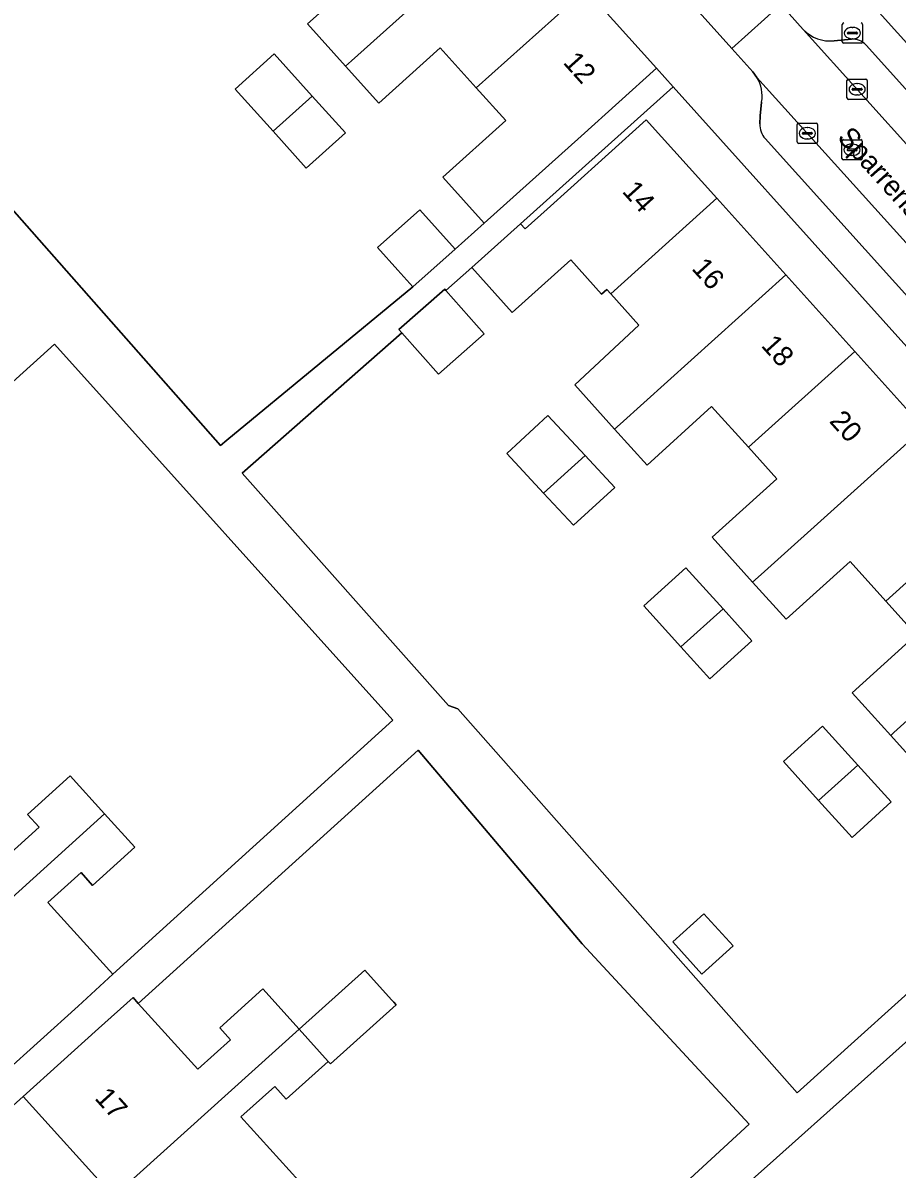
# Model space of a CAD drawing. Extents: x 158352 to 159489, y 383828 to 384603.
# Drawn here: x 159057 to 159100.1, y 384252.8 to 384309.3 of the extents above; entities that cross this region are included whole.
import ezdxf

# ---------------------------------------------------------------- set-up
doc = ezdxf.new("R2010")
doc.units = 0
for name, color, linetype in [('IMGEO_Brandkraan', 7, 'Continuous'), ('IMGEO_Erf', 7, 'Continuous'), ('IMGEO_Kolk', 7, 'Continuous'), ('IMGEO_Openbare_ruimte_label', 7, 'Continuous'), ('IMGEO_Pand', 7, 'Continuous'), ('IMGEO_Pand_nummerreeks', 7, 'Continuous'), ('IMGEO_Parkeervlak_open', 7, 'Continuous'), ('IMGEO_Rijbaan_lokaal_open', 7, 'Continuous'), ('IMGEO_Rioolput', 7, 'Continuous'), ('IMGEO_Voetpad_open', 7, 'Continuous')]:
    doc.layers.add(name, color=color, linetype=linetype)

msp = doc.modelspace()

# ---------------------------------------------------------------- linework, layer by layer
at = {"layer": 'IMGEO_Brandkraan'}
for p, q in [((159097.385, 384308.367), (159097.385, 384309.219)), ((159097.873, 384309.073), (159097.898, 384309.073)), ((159098.386, 384309.219), (159098.386, 384308.367)), ((159098.312, 384308.293), (159097.46, 384308.293)), ((159097.644, 384308.787), (159097.644, 384308.799)), ((159098.082, 384308.75), (159097.684, 384308.75)), ((159097.687, 384308.836), (159098.085, 384308.836)), ((159097.896, 384308.513), (159097.871, 384308.513)), ((159098.128, 384308.799), (159098.128, 384308.787))]:
    msp.add_line(p, q, dxfattribs=at)
for points in [[(159097.385, 384308.367), (159097.385, 384309.219)], [(159098.386, 384309.219), (159098.386, 384308.367)], [(159098.312, 384308.293), (159097.46, 384308.293)]]:
    msp.add_lwpolyline(points, dxfattribs=at)
for centre, radius, start, end in [((159097.462, 384309.217), 0.0765, 91.552, 178.448), ((159097.462, 384309.217), 0.0765, 91.552, 178.448), ((159098.31, 384309.217), 0.0765, 1.552, 88.448), ((159098.31, 384309.217), 0.0765, 1.552, 88.448), ((159097.462, 384308.369), 0.0765, 181.552, 268.448), ((159097.462, 384308.369), 0.0765, 181.552, 268.448), ((159097.684, 384308.796), 0.0403, 85.8775, 175.7526), ((159097.681, 384308.786), 0.0366, 178.938, 274.7102), ((159098.085, 384308.793), 0.043, 264.8664, 352.4533), ((159098.089, 384308.798), 0.0386, 1.7309, 96.639), ((159098.31, 384308.369), 0.0765, 271.552, 358.448), ((159098.31, 384308.369), 0.0765, 271.552, 358.448)]:
    msp.add_arc(centre, radius, start, end, dxfattribs=at)
for centre, major_axis, ratio, start_param, end_param in [((159097.872, 384308.793), (-0.387, 0.002), 0.722429, 4.712389, 7.853982), ((159097.897, 384308.793), (-0.39, 0.002), 0.717154, 1.570796, 4.712389)]:
    msp.add_ellipse(centre, major_axis=major_axis, ratio=ratio, start_param=start_param, end_param=end_param, dxfattribs=at)
at = {"layer": 'IMGEO_Erf'}
for points in [[(159108.366, 384302.506), (159104.958, 384306.289), (159101.549, 384310.072), (159098.061, 384313.944), (159096.635, 384312.66), (159124.058, 384282.213), (159125.488, 384283.501), (159122, 384287.372), (159118.592, 384291.156), (159115.184, 384294.939), (159111.774, 384298.723)], [(159071.282, 384305.688), (159072.915, 384303.869), (159070.981, 384302.133), (159069.347, 384303.952), (159067.476, 384306.035), (159069.411, 384307.772)], [(159089.061, 384306.144), (159081.533, 384299.387), (159081.759, 384299.136), (159082.851, 384300.12), (159084.011, 384301.165), (159087.725, 384304.511), (159091.206, 384300.648), (159094.606, 384296.873), (159098.007, 384293.099), (159101.407, 384289.325), (159104.807, 384285.551), (159108.208, 384281.777), (159111.608, 384278.002), (159115.089, 384274.139), (159116.584, 384275.481)], [(159044.831, 384281.024), (159047.981, 384277.539), (159049.695, 384279.087), (159049.118, 384279.726), (159050.998, 384281.424), (159052.645, 384279.601), (159054.115, 384277.974), (159052.146, 384276.194), (159051.605, 384276.794), (159049.896, 384275.25), (159053.169, 384271.628), (159056.249, 384268.218), (159057.827, 384269.644), (159057.251, 384270.281), (159059.355, 384272.182), (159061.053, 384270.303), (159062.538, 384268.66), (159060.459, 384266.782), (159059.89, 384267.411), (159058.259, 384265.937), (159061.46, 384262.4), (159075.255, 384274.921), (159058.578, 384293.452)], [(159084.142, 384284.542), (159082.672, 384286.12), (159080.859, 384288.066), (159082.877, 384289.946), (159084.721, 384287.967), (159086.18, 384286.4)], [(159092.931, 384278.836), (159090.86, 384276.969), (159089.442, 384278.542), (159087.616, 384280.567), (159089.687, 384282.434), (159091.512, 384280.409)], [(159098.147, 384272.712), (159099.792, 384270.897), (159097.866, 384269.15), (159096.215, 384270.972), (159094.483, 384272.882), (159096.409, 384274.629)], [(159092.004, 384263.803), (159090.47, 384262.413), (159089.034, 384263.998), (159090.568, 384265.387)], [(159065.661, 384246.808), (159062.783, 384250), (159061.483, 384251.442), (159057.033, 384256.376), (159052.591, 384252.381), (159069.444, 384233.643), (159073.91, 384237.66), (159069.841, 384242.173)]]:
    msp.add_lwpolyline(points, close=True, dxfattribs=at)
for points in [[(159046.476, 384311.29), (159053.406, 384303.599), (159066.761, 384288.459), (159067.072, 384288.734), (159076.237, 384296.278), (159075.493, 384297.107), (159074.497, 384298.217), (159076.573, 384300.081), (159078.313, 384298.142), (159079.742, 384299.425), (159077.707, 384301.692), (159080.808, 384304.476), (159079.359, 384306.091), (159077.588, 384308.064), (159074.558, 384305.344), (159072.925, 384307.163), (159071.054, 384309.248), (159074.11, 384311.992)], [(159101.525, 384272.231), (159099.773, 384274.176), (159097.881, 384276.275), (159101.03, 384279.13), (159099.529, 384280.796), (159097.777, 384282.741), (159094.619, 384279.896), (159092.972, 384281.724), (159090.975, 384283.941), (159094.166, 384286.817), (159092.763, 384288.374), (159090.949, 384290.387), (159087.775, 384287.494), (159086.172, 384289.274), (159084.207, 384291.454), (159087.368, 384294.399), (159085.981, 384295.939), (159085.783, 384296.158), (159085.526, 384295.927), (159084.009, 384297.611), (159081.132, 384295.019), (159079.139, 384297.23), (159077.865, 384296.108), (159079.754, 384293.963), (159077.497, 384291.975), (159075.692, 384294.024), (159067.835, 384287.104), (159077.998, 384275.654), (159078.447, 384275.477), (159095.156, 384256.564), (159102.964, 384263.596)], [(159079.278, 384242.533), (159092.793, 384255.01), (159084.582, 384263.904), (159076.504, 384273.445), (159062.71, 384260.964), (159065.647, 384257.718), (159067.257, 384259.174), (159066.725, 384259.763), (159068.841, 384261.675), (159070.633, 384259.692), (159073.862, 384262.603), (159075.184, 384261.141), (159075.291, 384261.023), (159075.407, 384260.894), (159072.181, 384257.978), (159072.065, 384258.107), (159070.001, 384256.241), (159069.429, 384256.873), (159067.769, 384255.372), (159071.087, 384251.698)], [(159111.963, 384269.291), (159094.142, 384253.358), (159079.037, 384239.888)]]:
    msp.add_lwpolyline(points, dxfattribs=at)
at = {"layer": 'IMGEO_Kolk'}
for p, q in [((159097.618, 384305.596), (159097.618, 384306.448)), ((159097.693, 384306.522), (159098.545, 384306.522)), ((159097.877, 384306.016), (159097.877, 384306.028)), ((159097.92, 384306.065), (159098.318, 384306.065)), ((159098.106, 384306.302), (159098.131, 384306.302)), ((159098.361, 384306.028), (159098.361, 384306.016)), ((159098.619, 384306.448), (159098.619, 384305.596)), ((159098.545, 384305.522), (159097.693, 384305.522)), ((159098.315, 384305.979), (159097.917, 384305.979)), ((159098.129, 384305.742), (159098.104, 384305.742)), ((159095.24, 384304.355), (159096.092, 384304.355)), ((159095.165, 384303.429), (159095.165, 384304.281)), ((159095.424, 384303.849), (159095.424, 384303.861)), ((159095.862, 384303.812), (159095.464, 384303.812)), ((159095.467, 384303.898), (159095.865, 384303.898)), ((159095.653, 384304.135), (159095.678, 384304.135)), ((159095.908, 384303.861), (159095.908, 384303.849)), ((159096.166, 384304.281), (159096.166, 384303.429)), ((159096.092, 384303.355), (159095.24, 384303.355)), ((159095.676, 384303.575), (159095.651, 384303.575))]:
    msp.add_line(p, q, dxfattribs=at)
for points in [[(159097.618, 384305.596), (159097.618, 384306.448)], [(159097.693, 384306.522), (159098.545, 384306.522)], [(159098.619, 384306.448), (159098.619, 384305.596)], [(159098.545, 384305.522), (159097.693, 384305.522)], [(159095.24, 384304.355), (159096.092, 384304.355)], [(159095.165, 384303.429), (159095.165, 384304.281)], [(159096.166, 384304.281), (159096.166, 384303.429)], [(159096.092, 384303.355), (159095.24, 384303.355)]]:
    msp.add_lwpolyline(points, dxfattribs=at)
for centre, radius, start, end in [((159097.695, 384306.446), 0.0765, 91.552, 178.448), ((159097.695, 384306.446), 0.0765, 91.552, 178.448), ((159097.917, 384306.025), 0.0403, 85.8775, 175.7526), ((159098.322, 384306.027), 0.0386, 1.7309, 96.639), ((159098.543, 384306.446), 0.0765, 1.552, 88.448), ((159098.543, 384306.446), 0.0765, 1.552, 88.448), ((159097.695, 384305.598), 0.0765, 181.552, 268.448), ((159097.695, 384305.598), 0.0765, 181.552, 268.448), ((159097.914, 384306.015), 0.0366, 178.938, 274.7102), ((159098.318, 384306.022), 0.043, 264.8664, 352.4533), ((159098.543, 384305.598), 0.0765, 271.552, 358.448), ((159098.543, 384305.598), 0.0765, 271.552, 358.448), ((159095.242, 384304.279), 0.0765, 91.552, 178.448), ((159095.242, 384304.279), 0.0765, 91.552, 178.448), ((159096.09, 384304.279), 0.0765, 1.552, 88.448), ((159096.09, 384304.279), 0.0765, 1.552, 88.448), ((159095.464, 384303.858), 0.0403, 85.8775, 175.7526), ((159095.461, 384303.848), 0.0366, 178.938, 274.7102), ((159095.865, 384303.855), 0.043, 264.8664, 352.4533), ((159095.869, 384303.86), 0.0386, 1.7309, 96.639), ((159095.242, 384303.431), 0.0765, 181.552, 268.448), ((159095.242, 384303.431), 0.0765, 181.552, 268.448), ((159096.09, 384303.431), 0.0765, 271.552, 358.448), ((159096.09, 384303.431), 0.0765, 271.552, 358.448)]:
    msp.add_arc(centre, radius, start, end, dxfattribs=at)
for centre, major_axis, ratio, start_param, end_param in [((159098.105, 384306.022), (-0.387, 0.002), 0.722429, 4.712389, 7.853982), ((159098.13, 384306.022), (-0.39, 0.002), 0.717154, 1.570796, 4.712389), ((159095.652, 384303.855), (-0.387, 0.002), 0.722429, 4.712389, 7.853982), ((159095.677, 384303.855), (-0.39, 0.002), 0.717154, 1.570796, 4.712389)]:
    msp.add_ellipse(centre, major_axis=major_axis, ratio=ratio, start_param=start_param, end_param=end_param, dxfattribs=at)
at = {"layer": 'IMGEO_Pand'}
for points in [[(159072.925, 384307.163), (159073.217, 384307.425), (159081.354, 384314.729), (159077.95, 384318.52), (159072.578, 384313.699), (159074.11, 384311.992), (159071.054, 384309.248)], [(159084.758, 384310.937), (159081.354, 384314.729), (159073.217, 384307.425), (159072.925, 384307.163), (159074.558, 384305.344), (159077.588, 384308.064), (159079.359, 384306.091)], [(159088.242, 384307.056), (159084.758, 384310.937), (159079.359, 384306.091), (159080.808, 384304.476), (159077.707, 384301.692), (159079.742, 384299.425), (159084.522, 384303.716)], [(159069.347, 384303.952), (159071.282, 384305.688), (159069.411, 384307.772), (159067.476, 384306.035)], [(159069.347, 384303.952), (159070.981, 384302.133), (159072.915, 384303.869), (159071.282, 384305.688)], [(159085.981, 384295.939), (159091.206, 384300.648), (159087.725, 384304.511), (159084.011, 384301.165), (159082.851, 384300.12), (159081.759, 384299.136), (159081.533, 384299.387), (159079.139, 384297.23), (159081.132, 384295.019), (159084.009, 384297.611), (159085.526, 384295.927), (159085.783, 384296.158)], [(159094.606, 384296.873), (159091.206, 384300.648), (159085.981, 384295.939), (159087.368, 384294.399), (159084.207, 384291.454), (159086.172, 384289.274), (159086.447, 384289.522)], [(159076.237, 384296.278), (159078.313, 384298.142), (159076.573, 384300.081), (159074.497, 384298.217), (159075.493, 384297.107)], [(159098.007, 384293.099), (159094.606, 384296.873), (159086.447, 384289.522), (159086.172, 384289.274), (159087.775, 384287.494), (159090.949, 384290.387), (159092.763, 384288.374)], [(159077.865, 384296.108), (159077.809, 384296.172), (159075.551, 384294.184), (159075.692, 384294.024), (159077.497, 384291.975), (159079.754, 384293.963)], [(159092.763, 384288.374), (159094.166, 384286.817), (159090.975, 384283.941), (159092.972, 384281.724), (159093.387, 384282.098), (159101.407, 384289.325), (159098.007, 384293.099)], [(159084.721, 384287.967), (159082.877, 384289.946), (159080.859, 384288.066), (159082.672, 384286.12)], [(159099.529, 384280.796), (159104.807, 384285.551), (159101.407, 384289.325), (159093.387, 384282.098), (159092.972, 384281.724), (159094.619, 384279.896), (159097.777, 384282.741)], [(159084.721, 384287.967), (159082.672, 384286.12), (159084.142, 384284.542), (159086.18, 384286.4)], [(159108.208, 384281.777), (159104.807, 384285.551), (159099.529, 384280.796), (159101.03, 384279.13), (159097.881, 384276.275), (159099.773, 384274.176), (159099.926, 384274.314)], [(159089.442, 384278.542), (159091.512, 384280.409), (159089.687, 384282.434), (159087.616, 384280.567)], [(159111.608, 384278.002), (159108.208, 384281.777), (159099.926, 384274.314), (159099.773, 384274.176), (159101.525, 384272.231), (159104.665, 384275.039), (159106.303, 384273.222)], [(159091.512, 384280.409), (159089.442, 384278.542), (159090.86, 384276.969), (159092.931, 384278.836)], [(159098.147, 384272.712), (159096.409, 384274.629), (159094.483, 384272.882), (159096.215, 384270.972)], [(159098.147, 384272.712), (159096.215, 384270.972), (159097.866, 384269.15), (159099.792, 384270.897)], [(159047.712, 384266.696), (159051.914, 384262.046), (159052.062, 384262.18), (159061.053, 384270.303), (159059.355, 384272.182), (159057.251, 384270.281), (159057.827, 384269.644), (159056.249, 384268.218), (159053.169, 384271.628), (159047.86, 384266.83)], [(159061.053, 384270.303), (159052.062, 384262.18), (159051.914, 384262.046), (159056.039, 384257.48), (159059.75, 384260.832), (159061.46, 384262.4), (159058.259, 384265.937), (159059.89, 384267.411), (159060.459, 384266.782), (159062.538, 384268.66)], [(159089.034, 384263.998), (159090.47, 384262.413), (159092.004, 384263.803), (159090.568, 384265.387)], [(159070.633, 384259.692), (159072.065, 384258.107), (159072.181, 384257.978), (159075.407, 384260.894), (159075.291, 384261.023), (159075.184, 384261.141), (159073.862, 384262.603)], [(159070.633, 384259.692), (159068.841, 384261.675), (159066.725, 384259.763), (159067.257, 384259.174), (159065.647, 384257.718), (159062.71, 384260.964), (159062.453, 384261.248), (159060.744, 384259.728), (159057.033, 384256.376), (159061.483, 384251.442), (159061.638, 384251.582)], [(159061.483, 384251.442), (159062.783, 384250), (159065.661, 384246.808), (159065.817, 384246.948), (159069.203, 384250), (159071.087, 384251.698), (159067.769, 384255.372), (159069.429, 384256.873), (159070.001, 384256.241), (159072.065, 384258.107), (159070.633, 384259.692), (159061.638, 384251.582)]]:
    msp.add_lwpolyline(points, close=True, dxfattribs=at)
at = {"layer": 'IMGEO_Parkeervlak_open'}
for points in [[(159095.467, 384308.971), (159121.029, 384280.57)], [(159097.835, 384308.487), (159096.988, 384308.415)], [(159110.033, 384295.451), (159098.558, 384308.202)], [(159118.576, 384278.458), (159093.18, 384306.611)], [(159093.414, 384305.394), (159093.345, 384304.709), (159093.329, 384304.312)], [(159093.588, 384303.592), (159104.933, 384290.998)]]:
    msp.add_lwpolyline(points, dxfattribs=at)
for centre, radius, start, end in [((159096.778, 384310.199), 1.796, 223.1299, 276.7104), ((159097.909, 384307.614), 0.876, 42.1534, 94.8188), ((159091.652, 384305.686), 1.786, 350.588, 31.1795), ((159094.344, 384304.271), 1.016, 177.6596, 221.91)]:
    msp.add_arc(centre, radius, start, end, dxfattribs=at)
at = {"layer": 'IMGEO_Rijbaan_lokaal_open'}
for points in [[(159070.413, 384332.058), (159070.974, 384331.387), (159091.941, 384308.036), (159094.361, 384310.199), (159072.718, 384334.235)], [(159118.669, 384278.355), (159121.029, 384280.57), (159095.467, 384308.971), (159094.361, 384310.199), (159091.941, 384308.036), (159092.977, 384306.882), (159093.18, 384306.611), (159118.576, 384278.458)]]:
    msp.add_lwpolyline(points, close=True, dxfattribs=at)
at = {"layer": 'IMGEO_Rioolput'}
for p, q in [((159097.369, 384302.613), (159097.369, 384303.465)), ((159097.444, 384303.539), (159098.296, 384303.539)), ((159097.857, 384303.319), (159097.882, 384303.319)), ((159098.37, 384303.465), (159098.37, 384302.613)), ((159097.628, 384303.033), (159097.628, 384303.045)), ((159098.066, 384302.996), (159097.668, 384302.996)), ((159097.671, 384303.082), (159098.069, 384303.082)), ((159097.88, 384302.759), (159097.855, 384302.759)), ((159098.112, 384303.045), (159098.112, 384303.033)), ((159098.296, 384302.539), (159097.444, 384302.539))]:
    msp.add_line(p, q, dxfattribs=at)
for points in [[(159097.369, 384302.613), (159097.369, 384303.465)], [(159097.444, 384303.539), (159098.296, 384303.539)], [(159098.37, 384303.465), (159098.37, 384302.613)], [(159098.296, 384302.539), (159097.444, 384302.539)]]:
    msp.add_lwpolyline(points, dxfattribs=at)
for centre, radius, start, end in [((159097.446, 384303.463), 0.0765, 91.552, 178.448), ((159097.446, 384303.463), 0.0765, 91.552, 178.448), ((159098.294, 384303.463), 0.0765, 1.552, 88.448), ((159098.294, 384303.463), 0.0765, 1.552, 88.448), ((159097.668, 384303.042), 0.0403, 85.8775, 175.7526), ((159097.665, 384303.032), 0.0366, 178.938, 274.7102), ((159098.069, 384303.039), 0.043, 264.8664, 352.4533), ((159098.073, 384303.044), 0.0386, 1.7309, 96.639), ((159097.446, 384302.615), 0.0765, 181.552, 268.448), ((159097.446, 384302.615), 0.0765, 181.552, 268.448), ((159098.294, 384302.615), 0.0765, 271.552, 358.448), ((159098.294, 384302.615), 0.0765, 271.552, 358.448)]:
    msp.add_arc(centre, radius, start, end, dxfattribs=at)
for centre, major_axis, ratio, start_param, end_param in [((159097.856, 384303.039), (-0.387, 0.002), 0.722429, 4.712389, 7.853982), ((159097.881, 384303.039), (-0.39, 0.002), 0.717154, 1.570796, 4.712389)]:
    msp.add_ellipse(centre, major_axis=major_axis, ratio=ratio, start_param=start_param, end_param=end_param, dxfattribs=at)
at = {"layer": 'IMGEO_Voetpad_open'}
for points in [[(159056.595, 384347.331), (159053.09, 384351.211), (159051.112, 384353.323), (159050.516, 384353.992), (159047.715, 384351.992), (159048.833, 384350.709), (159050.369, 384349.073), (159055.976, 384342.94), (159066.229, 384331.571), (159066.674, 384331.078), (159067.463, 384330.202), (159067.658, 384329.986), (159071.143, 384326.103), (159074.546, 384322.312), (159077.95, 384318.52), (159081.354, 384314.729), (159084.758, 384310.937), (159088.242, 384307.056), (159089.061, 384306.144), (159116.584, 384275.481)], [(159072.718, 384334.235), (159094.361, 384310.199), (159095.467, 384308.971)], [(159150.079, 384250.026), (159150.127, 384252.915), (159136.439, 384268.264), (159133.404, 384271.632), (159129.225, 384276.27), (159124.964, 384281), (159125.067, 384281.093), (159124.058, 384282.213), (159096.635, 384312.66), (159095.667, 384313.735), (159092.18, 384317.643), (159088.773, 384321.461), (159085.367, 384325.279), (159081.96, 384329.097), (159078.554, 384332.914)], [(159093.18, 384306.611), (159092.977, 384306.882), (159091.941, 384308.036), (159070.974, 384331.387), (159070.413, 384332.058), (159070.269, 384332.23)], [(159102.964, 384263.596), (159095.156, 384256.564), (159078.447, 384275.477), (159077.998, 384275.654), (159067.835, 384287.104), (159075.692, 384294.024), (159075.551, 384294.184), (159077.809, 384296.172), (159077.865, 384296.108), (159079.139, 384297.23), (159081.533, 384299.387), (159089.061, 384306.144), (159088.242, 384307.056), (159084.522, 384303.716), (159079.742, 384299.425), (159078.313, 384298.142), (159076.237, 384296.278), (159067.072, 384288.734), (159066.761, 384288.459), (159053.406, 384303.599), (159046.476, 384311.29)], [(159096.988, 384308.415), (159097.835, 384308.487)], [(159098.558, 384308.202), (159110.033, 384295.451)], [(159093.329, 384304.312), (159093.345, 384304.709), (159093.414, 384305.394)], [(159104.933, 384290.998), (159093.588, 384303.592)], [(159044.831, 384281.024), (159058.578, 384293.452), (159075.255, 384274.921), (159061.46, 384262.4), (159059.75, 384260.832), (159056.039, 384257.48)], [(159052.591, 384252.381), (159057.033, 384256.376), (159060.744, 384259.728), (159062.453, 384261.248), (159062.71, 384260.964), (159076.504, 384273.445), (159084.582, 384263.904), (159092.793, 384255.01), (159079.278, 384242.533)], [(159079.037, 384239.888), (159094.142, 384253.358), (159111.963, 384269.291)]]:
    msp.add_lwpolyline(points, dxfattribs=at)
for centre, radius, start, end in [((159096.778, 384310.199), 1.796, 223.1299, 276.7104), ((159097.909, 384307.614), 0.876, 42.1534, 94.8188), ((159091.652, 384305.686), 1.786, 350.588, 31.1795), ((159094.344, 384304.271), 1.016, 177.6596, 221.91)]:
    msp.add_arc(centre, radius, start, end, dxfattribs=at)

# ---------------------------------------------------------------- texts
at = {"layer": 'IMGEO_Openbare_ruimte_label'}
msp.add_text('Sparrenstraat', height=1, rotation=312, dxfattribs=at).set_placement((159097.098, 384303.611))
at = {"layer": 'IMGEO_Pand_nummerreeks'}
for s, rotation, p in [('12', 311.9117, (159083.592, 384307.325)), ('14', 312.0176, (159086.506, 384300.964)), ('16', 312.0148, (159089.926, 384297.167)), ('18', 312.0148, (159093.349, 384293.369)), ('20', 312.0176, (159096.708, 384289.639)), ('17', 312.0434, (159060.521, 384256.271))]:
    msp.add_text(s, height=1, rotation=rotation, dxfattribs=at).set_placement(p)

doc.saveas('drawing.dxf')
